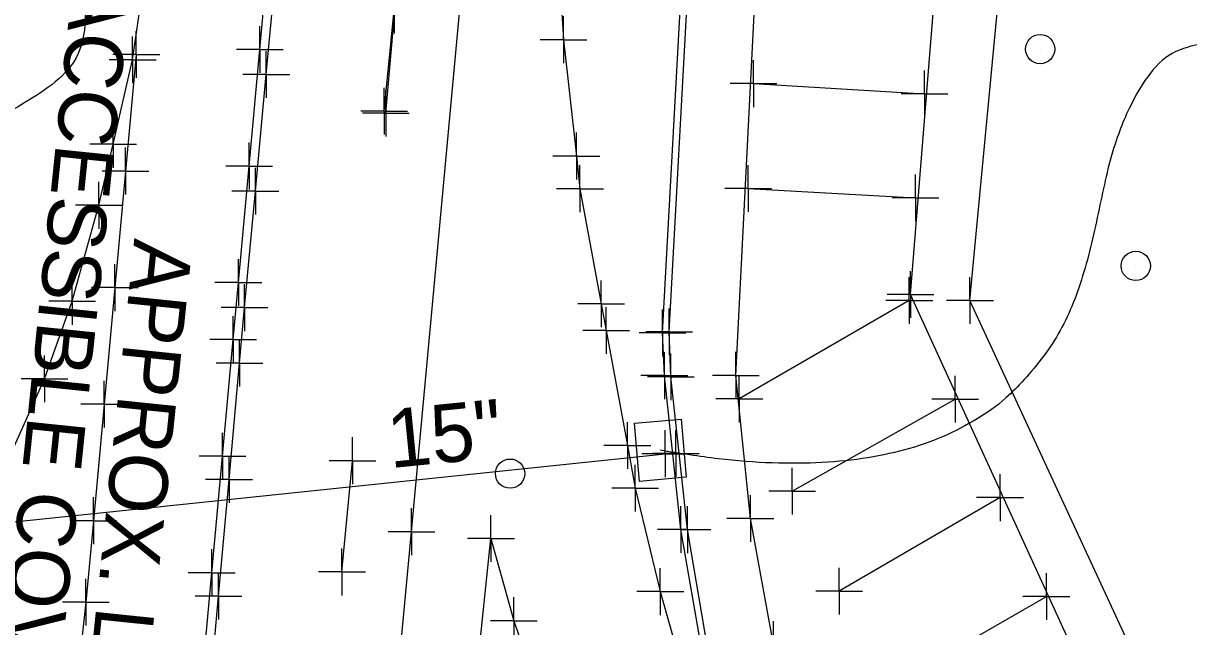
# Model space of a CAD drawing. Extents: x 0 to 1944463, y 0 to 420651.
# Drawn here: x 1942710.7 to 1942810.2, y 417949.3 to 418000.9 of the extents above; entities that cross this region are included whole.
import ezdxf

# ---------------------------------------------------------------- set-up
doc = ezdxf.new("R2010")
doc.units = 0
for name, color, linetype in [('SUR - DRG - Storm Sewer', 7, 'Continuous'), ('SUR - DRG - Storm Sewer - Points - Locators', 7, 'Continuous'), ('SUR - DRG - Storm Sewer Text', 7, 'Continuous'), ('SUR - DTM - Breaklines', 7, 'Continuous'), ('SUR - DTM - Breaklines - Points - Locators', 7, 'Continuous'), ('SUR - DTM - Spot Points - Locators', 7, 'Continuous'), ('SUR - NON-TRAN - Features', 7, 'Continuous'), ('SUR - NON-TRAN - Features - Points - Locators', 7, 'Continuous'), ('SUR - TR-CTRL - Pavement Marking', 7, 'Continuous'), ('SUR - TR-CTRL - Pavement Marking - Points - Locators', 7, 'Continuous'), ('SUR - TRAN - Features', 7, 'Continuous'), ('SUR - TRAN - Features - Points - Locators', 7, 'Continuous'), ('SUR - UTL - Water', 7, 'Continuous'), ('SUR - UTL - Water - Points - Locators', 7, 'Continuous')]:
    doc.layers.add(name, color=color, linetype=linetype)

msp = doc.modelspace()

# ---------------------------------------------------------------- linework, layer by layer
at = {"layer": 'SUR - DRG - Storm Sewer'}
msp.add_line((1942765.097, 417964.385), (1942765.097, 417964.385), dxfattribs=at)
for points in [[(1942762.888, 417966.702), (1942766.873, 417967.049), (1942767.307, 417962.068), (1942763.322, 417961.721), (1942762.888, 417966.702)], [(1942707.15, 417957.98), (1942765.52, 417964.09)]]:
    msp.add_lwpolyline(points, dxfattribs=at)
at = {"layer": 'SUR - DRG - Storm Sewer - Points - Locators'}
for p, q in [((1942765.52, 417964.09), (1942765.52, 417966.09)), ((1942766.417, 417964.104), (1942766.417, 417966.104)), ((1942765.52, 417964.09), (1942763.52, 417964.09)), ((1942766.417, 417964.104), (1942764.417, 417964.104)), ((1942765.52, 417964.09), (1942767.52, 417964.09)), ((1942765.52, 417964.09), (1942765.52, 417962.09)), ((1942766.417, 417964.104), (1942768.417, 417964.104)), ((1942766.417, 417964.104), (1942766.417, 417962.104))]:
    msp.add_line(p, q, dxfattribs=at)
at = {"layer": 'SUR - DRG - Storm Sewer Text'}
for points in [[(1942664.95, 418075.17), (1942728.303, 418005.164), (1942697.567, 417985.723), (1942697.567, 417985.723)], [(1942821.225, 417993.028), (1942806.829, 418008.756), (1942797.72, 417958.484), (1942765.097, 417964.385)]]:
    msp.add_open_spline(points, degree=2, dxfattribs=at)
at = {"layer": 'SUR - DTM - Breaklines'}
for points in [[(1942741.652, 417993.179), (1942743.865, 418018.513)], [(1942845.653, 417851.435), (1942844.565, 417850.194), (1942842.765, 417849.553), (1942840.798, 417849.919), (1942830.793, 417855.545), (1942821.429, 417862.859), (1942815.227, 417868.426), (1942812.749, 417870.855), (1942801.064, 417883.457), (1942793.306, 417893.178), (1942791.482, 417895.793), (1942786.152, 417904.647), (1942777.316, 417922.399), (1942769.183, 417947.203), (1942767.419, 417957.597), (1942765.99, 417970.655), (1942765.855, 417974.495), (1942767.539, 418005.277), (1942768.104, 418011.353)]]:
    msp.add_lwpolyline(points, dxfattribs=at)
at = {"layer": 'SUR - DTM - Breaklines - Points - Locators'}
for p, q in [((1942741.652, 417993.179), (1942741.652, 417995.179)), ((1942741.652, 417993.179), (1942739.652, 417993.179)), ((1942741.652, 417993.179), (1942743.652, 417993.179)), ((1942741.652, 417993.179), (1942741.652, 417991.179)), ((1942765.855, 417974.495), (1942765.855, 417976.495)), ((1942765.855, 417974.495), (1942763.855, 417974.495)), ((1942765.855, 417974.495), (1942767.855, 417974.495)), ((1942765.855, 417974.495), (1942765.855, 417972.495)), ((1942765.99, 417970.655), (1942765.99, 417972.655)), ((1942765.99, 417970.655), (1942763.99, 417970.655)), ((1942765.99, 417970.655), (1942767.99, 417970.655)), ((1942765.99, 417970.655), (1942765.99, 417968.655)), ((1942767.419, 417957.597), (1942767.419, 417959.597)), ((1942767.419, 417957.597), (1942765.419, 417957.597)), ((1942767.419, 417957.597), (1942769.419, 417957.597)), ((1942767.419, 417957.597), (1942767.419, 417955.597))]:
    msp.add_line(p, q, dxfattribs=at)
at = {"layer": 'SUR - DTM - Spot Points - Locators'}
for p, q in [((1942797.557, 417998.649), (1942797.557, 417998.649)), ((1942805.726, 417980.126), (1942805.726, 417980.126)), ((1942752.274, 417962.372), (1942752.274, 417962.372))]:
    msp.add_line(p, q, dxfattribs=at)
for centre in [(1942797.546, 417998.659), (1942805.715, 417980.136), (1942752.264, 417962.382)]:
    msp.add_circle(centre, 1.25, dxfattribs=at)
at = {"layer": 'SUR - NON-TRAN - Features'}
for points in [[(1942897.924, 417891.939), (1942849.099, 417892.435), (1942840.147, 417898.517), (1942826.257, 417915.055), (1942801.688, 417944.456), (1942786.467, 417977.693), (1942788.626, 418004.588)], [(1942897.611, 417896.263), (1942849.198, 417896.388), (1942849.198, 417899.007), (1942841.883, 417900.039), (1942844.299, 417902.133), (1942830.345, 417918.22), (1942805.44, 417947.153), (1942791.549, 417977.18), (1942794.141, 418004.506)]]:
    msp.add_lwpolyline(points, dxfattribs=at)
at = {"layer": 'SUR - NON-TRAN - Features - Points - Locators'}
for p, q in [((1942786.467, 417977.693), (1942786.467, 417979.693)), ((1942791.549, 417977.18), (1942791.549, 417979.18)), ((1942786.467, 417977.693), (1942784.467, 417977.693)), ((1942786.467, 417977.693), (1942788.467, 417977.693)), ((1942786.467, 417977.693), (1942786.467, 417975.693)), ((1942791.549, 417977.18), (1942789.549, 417977.18)), ((1942791.549, 417977.18), (1942793.549, 417977.18)), ((1942791.549, 417977.18), (1942791.549, 417975.18))]:
    msp.add_line(p, q, dxfattribs=at)
at = {"layer": 'SUR - TR-CTRL - Pavement Marking'}
for points in [[(1942722.67, 417909.219), (1942723.585, 417919.177), (1942724.5, 417929.135), (1942725.415, 417939.093), (1942725.863, 417943.963), (1942726.778, 417953.921), (1942727.693, 417963.88), (1942728.608, 417973.838), (1942729.056, 417978.708), (1942729.971, 417988.666), (1942730.886, 417998.624), (1942731.801, 418008.582), (1942732.63, 418017.598), (1942733.545, 418027.556), (1942734.264, 418035.38)], [(1942723.328, 417909.191), (1942724.28, 417919.146), (1942725.232, 417929.1), (1942726.184, 417939.055), (1942726.462, 417941.958), (1942727.358, 417951.918), (1942728.254, 417961.877), (1942729.151, 417971.837), (1942729.577, 417976.571), (1942730.507, 417986.527), (1942731.438, 417996.484), (1942732.369, 418006.44), (1942733.3, 418016.397), (1942734.23, 418026.354), (1942735.065, 418035.287)], [(1942756.253, 418008.604), (1942756.832, 417999.459), (1942757.925, 417989.519), (1942758.231, 417986.732), (1942760.046, 417976.898), (1942760.467, 417974.617), (1942762.281, 417964.783), (1942762.952, 417961.148), (1942765.097, 417952.301), (1942767.192, 417944.847), (1942770.176, 417935.303), (1942770.256, 417935.048), (1942772.517, 417928.408), (1942775.859, 417919.929), (1942780.296, 417910.968), (1942781.583, 417908.367), (1942786.685, 417899.767), (1942788.971, 417895.911), (1942794.975, 417887.914), (1942796.42, 417885.987), (1942802.968, 417878.429), (1942805.803, 417875.157), (1942813, 417868.214)], [(1942665.913, 417922.363), (1942670.164, 417923.909), (1942674.114, 417925.872), (1942679.318, 417928.871), (1942684.604, 417932.279), (1942689.382, 417936.13), (1942694.525, 417941.14), (1942697.766, 417944.888), (1942701.955, 417950.442), (1942705.156, 417955.418), (1942708.434, 417961.464), (1942712.494, 417970.489), (1942714.857, 417977.11), (1942717.146, 417985.311), (1942718.352, 417990.527), (1942720.019, 417997.736), (1942720.824, 418003.396), (1942721.189, 418007.698)], [(1942741.507, 417993.357), (1942742.356, 418001.981)], [(1942720.337, 417998.196), (1942719.42, 417988.238), (1942718.503, 417978.28), (1942717.586, 417968.322), (1942716.668, 417958.364), (1942716.027, 417951.404), (1942714.949, 417941.463), (1942713.87, 417931.521), (1942712.791, 417921.579), (1942711.713, 417911.638), (1942710.701, 417902.312), (1942701.559, 417906.365), (1942692.417, 417910.417), (1942683.275, 417914.47), (1942674.133, 417918.522), (1942665.998, 417922.128)], [(1942773.064, 417995.706), (1942787.66, 417994.84)], [(1942772.598, 417986.741), (1942786.9, 417985.947)], [(1942786.363, 417977.178), (1942771.843, 417968.765)], [(1942776.358, 417960.88), (1942790.287, 417968.752)], [(1942737.902, 417953.984), (1942738.804, 417963.489)], [(1942794.117, 417960.331), (1942780.382, 417952.347)], [(1942749.634, 417947.206), (1942750.63, 417956.84), (1942752.579, 417949.819), (1942754.255, 417944.892)], [(1942784.384, 417944.002), (1942798.076, 417951.88)]]:
    msp.add_lwpolyline(points, dxfattribs=at)
at = {"layer": 'SUR - TR-CTRL - Pavement Marking - Points - Locators'}
for p, q in [((1942742.356, 418001.981), (1942742.356, 417999.981)), ((1942756.832, 417999.459), (1942756.832, 418001.459)), ((1942730.886, 417998.624), (1942730.886, 418000.624)), ((1942720.019, 417997.736), (1942720.019, 417999.736)), ((1942720.337, 417998.196), (1942720.337, 418000.196)), ((1942756.832, 417999.459), (1942754.832, 417999.459)), ((1942756.832, 417999.459), (1942758.832, 417999.459)), ((1942756.832, 417999.459), (1942756.832, 417997.459)), ((1942730.886, 417998.624), (1942728.886, 417998.624)), ((1942730.886, 417998.624), (1942732.886, 417998.624)), ((1942730.886, 417998.624), (1942730.886, 417996.624)), ((1942731.438, 417996.484), (1942731.438, 417998.484)), ((1942720.019, 417997.736), (1942718.019, 417997.736)), ((1942720.337, 417998.196), (1942718.337, 417998.196)), ((1942720.019, 417997.736), (1942722.019, 417997.736)), ((1942720.019, 417997.736), (1942720.019, 417995.736)), ((1942720.337, 417998.196), (1942722.337, 417998.196)), ((1942720.337, 417998.196), (1942720.337, 417996.196)), ((1942773.064, 417995.706), (1942773.064, 417997.706)), ((1942731.438, 417996.484), (1942729.438, 417996.484)), ((1942731.438, 417996.484), (1942733.438, 417996.484)), ((1942731.438, 417996.484), (1942731.438, 417994.484)), ((1942787.66, 417994.84), (1942787.66, 417996.84)), ((1942741.507, 417993.357), (1942741.507, 417995.357)), ((1942773.064, 417995.706), (1942771.064, 417995.706)), ((1942773.064, 417995.706), (1942775.064, 417995.706)), ((1942773.064, 417995.706), (1942773.064, 417993.706)), ((1942787.66, 417994.84), (1942785.66, 417994.84)), ((1942787.66, 417994.84), (1942789.66, 417994.84)), ((1942787.66, 417994.84), (1942787.66, 417992.84)), ((1942741.507, 417993.357), (1942739.507, 417993.357)), ((1942741.507, 417993.357), (1942743.507, 417993.357)), ((1942741.507, 417993.357), (1942741.507, 417991.357)), ((1942718.352, 417990.527), (1942718.352, 417992.527)), ((1942757.925, 417989.519), (1942757.925, 417991.519)), ((1942718.352, 417990.527), (1942716.352, 417990.527)), ((1942718.352, 417990.527), (1942720.352, 417990.527)), ((1942718.352, 417990.527), (1942718.352, 417988.527)), ((1942729.971, 417988.666), (1942729.971, 417990.666)), ((1942719.42, 417988.238), (1942719.42, 417990.238)), ((1942757.925, 417989.519), (1942755.925, 417989.519)), ((1942757.925, 417989.519), (1942759.925, 417989.519)), ((1942757.925, 417989.519), (1942757.925, 417987.519)), ((1942729.971, 417988.666), (1942727.971, 417988.666)), ((1942729.971, 417988.666), (1942731.971, 417988.666)), ((1942729.971, 417988.666), (1942729.971, 417986.666)), ((1942730.507, 417986.527), (1942730.507, 417988.527)), ((1942758.231, 417986.732), (1942758.231, 417988.732)), ((1942772.598, 417986.741), (1942772.598, 417988.741)), ((1942719.42, 417988.238), (1942717.42, 417988.238)), ((1942719.42, 417988.238), (1942721.42, 417988.238)), ((1942719.42, 417988.238), (1942719.42, 417986.238)), ((1942786.9, 417985.947), (1942786.9, 417987.947)), ((1942717.146, 417985.311), (1942717.146, 417987.311)), ((1942730.507, 417986.527), (1942728.507, 417986.527)), ((1942730.507, 417986.527), (1942732.507, 417986.527)), ((1942730.507, 417986.527), (1942730.507, 417984.527)), ((1942758.231, 417986.732), (1942756.231, 417986.732)), ((1942758.231, 417986.732), (1942760.231, 417986.732)), ((1942758.231, 417986.732), (1942758.231, 417984.732)), ((1942772.598, 417986.741), (1942770.598, 417986.741)), ((1942772.598, 417986.741), (1942774.598, 417986.741)), ((1942772.598, 417986.741), (1942772.598, 417984.741)), ((1942786.9, 417985.947), (1942784.9, 417985.947)), ((1942786.9, 417985.947), (1942788.9, 417985.947)), ((1942786.9, 417985.947), (1942786.9, 417983.947)), ((1942717.146, 417985.311), (1942715.146, 417985.311)), ((1942717.146, 417985.311), (1942719.146, 417985.311)), ((1942717.146, 417985.311), (1942717.146, 417983.311)), ((1942729.056, 417978.708), (1942729.056, 417980.708)), ((1942718.503, 417978.28), (1942718.503, 417980.28)), ((1942714.857, 417977.11), (1942714.857, 417979.11)), ((1942729.056, 417978.708), (1942727.056, 417978.708)), ((1942729.056, 417978.708), (1942731.056, 417978.708)), ((1942729.056, 417978.708), (1942729.056, 417976.708)), ((1942729.577, 417976.571), (1942729.577, 417978.571)), ((1942760.046, 417976.898), (1942760.046, 417978.898)), ((1942786.363, 417977.178), (1942786.363, 417979.178)), ((1942718.503, 417978.28), (1942716.503, 417978.28)), ((1942718.503, 417978.28), (1942720.503, 417978.28)), ((1942718.503, 417978.28), (1942718.503, 417976.28)), ((1942714.857, 417977.11), (1942712.857, 417977.11)), ((1942714.857, 417977.11), (1942716.857, 417977.11)), ((1942714.857, 417977.11), (1942714.857, 417975.11)), ((1942729.577, 417976.571), (1942727.577, 417976.571)), ((1942729.577, 417976.571), (1942731.577, 417976.571)), ((1942729.577, 417976.571), (1942729.577, 417974.571)), ((1942760.046, 417976.898), (1942758.046, 417976.898)), ((1942760.046, 417976.898), (1942762.046, 417976.898)), ((1942760.046, 417976.898), (1942760.046, 417974.898)), ((1942760.467, 417974.617), (1942760.467, 417976.617)), ((1942786.363, 417977.178), (1942784.363, 417977.178)), ((1942786.363, 417977.178), (1942788.363, 417977.178)), ((1942786.363, 417977.178), (1942786.363, 417975.178)), ((1942728.608, 417973.838), (1942728.608, 417975.838)), ((1942760.467, 417974.617), (1942758.467, 417974.617)), ((1942760.467, 417974.617), (1942762.467, 417974.617)), ((1942760.467, 417974.617), (1942760.467, 417972.617)), ((1942728.608, 417973.838), (1942726.608, 417973.838)), ((1942728.608, 417973.838), (1942730.608, 417973.838)), ((1942728.608, 417973.838), (1942728.608, 417971.838)), ((1942729.151, 417971.837), (1942729.151, 417973.837)), ((1942712.494, 417970.489), (1942712.494, 417972.489)), ((1942729.151, 417971.837), (1942727.151, 417971.837)), ((1942729.151, 417971.837), (1942731.151, 417971.837)), ((1942729.151, 417971.837), (1942729.151, 417969.837)), ((1942712.494, 417970.489), (1942710.494, 417970.489)), ((1942712.494, 417970.489), (1942714.494, 417970.489)), ((1942712.494, 417970.489), (1942712.494, 417968.489)), ((1942771.843, 417968.765), (1942771.843, 417970.765)), ((1942790.287, 417968.752), (1942790.287, 417970.752)), ((1942717.586, 417968.322), (1942717.586, 417970.322)), ((1942771.843, 417968.765), (1942769.843, 417968.765)), ((1942771.843, 417968.765), (1942773.843, 417968.765)), ((1942771.843, 417968.765), (1942771.843, 417966.765)), ((1942790.287, 417968.752), (1942788.287, 417968.752)), ((1942790.287, 417968.752), (1942792.287, 417968.752)), ((1942790.287, 417968.752), (1942790.287, 417966.752)), ((1942717.586, 417968.322), (1942715.586, 417968.322)), ((1942717.586, 417968.322), (1942719.586, 417968.322)), ((1942717.586, 417968.322), (1942717.586, 417966.322)), ((1942762.281, 417964.783), (1942762.281, 417966.783)), ((1942727.693, 417963.88), (1942727.693, 417965.88)), ((1942738.804, 417963.489), (1942738.804, 417965.489)), ((1942762.281, 417964.783), (1942760.281, 417964.783)), ((1942762.281, 417964.783), (1942764.281, 417964.783)), ((1942762.281, 417964.783), (1942762.281, 417962.783)), ((1942727.693, 417963.88), (1942725.693, 417963.88)), ((1942727.693, 417963.88), (1942729.693, 417963.88)), ((1942727.693, 417963.88), (1942727.693, 417961.88)), ((1942728.254, 417961.877), (1942728.254, 417963.877)), ((1942738.804, 417963.489), (1942736.804, 417963.489)), ((1942738.804, 417963.489), (1942740.804, 417963.489)), ((1942738.804, 417963.489), (1942738.804, 417961.489)), ((1942762.952, 417961.148), (1942762.952, 417963.148)), ((1942776.358, 417960.88), (1942776.358, 417962.88)), ((1942728.254, 417961.877), (1942726.254, 417961.877)), ((1942728.254, 417961.877), (1942730.254, 417961.877)), ((1942728.254, 417961.877), (1942728.254, 417959.877)), ((1942794.117, 417960.331), (1942794.117, 417962.331)), ((1942762.952, 417961.148), (1942760.952, 417961.148)), ((1942762.952, 417961.148), (1942764.952, 417961.148)), ((1942762.952, 417961.148), (1942762.952, 417959.148)), ((1942776.358, 417960.88), (1942774.358, 417960.88)), ((1942776.358, 417960.88), (1942778.358, 417960.88)), ((1942776.358, 417960.88), (1942776.358, 417958.88)), ((1942716.668, 417958.364), (1942716.668, 417960.364)), ((1942794.117, 417960.331), (1942792.117, 417960.331)), ((1942794.117, 417960.331), (1942796.117, 417960.331)), ((1942794.117, 417960.331), (1942794.117, 417958.331)), ((1942750.63, 417956.84), (1942750.63, 417958.84)), ((1942716.668, 417958.364), (1942714.668, 417958.364)), ((1942716.668, 417958.364), (1942718.668, 417958.364)), ((1942716.668, 417958.364), (1942716.668, 417956.364)), ((1942750.63, 417956.84), (1942748.63, 417956.84)), ((1942750.63, 417956.84), (1942752.63, 417956.84)), ((1942750.63, 417956.84), (1942750.63, 417954.84)), ((1942726.778, 417953.921), (1942726.778, 417955.921)), ((1942737.902, 417953.984), (1942737.902, 417955.984)), ((1942726.778, 417953.921), (1942724.778, 417953.921)), ((1942726.778, 417953.921), (1942728.778, 417953.921)), ((1942726.778, 417953.921), (1942726.778, 417951.921)), ((1942727.358, 417951.918), (1942727.358, 417953.918)), ((1942737.902, 417953.984), (1942735.902, 417953.984)), ((1942737.902, 417953.984), (1942739.902, 417953.984)), ((1942737.902, 417953.984), (1942737.902, 417951.984)), ((1942765.097, 417952.301), (1942765.097, 417954.301)), ((1942780.382, 417952.347), (1942780.382, 417954.347)), ((1942798.076, 417951.88), (1942798.076, 417953.88)), ((1942716.027, 417951.404), (1942716.027, 417953.404)), ((1942727.358, 417951.918), (1942725.358, 417951.918)), ((1942727.358, 417951.918), (1942729.358, 417951.918)), ((1942727.358, 417951.918), (1942727.358, 417949.918)), ((1942752.579, 417949.819), (1942752.579, 417951.819)), ((1942765.097, 417952.301), (1942763.097, 417952.301)), ((1942765.097, 417952.301), (1942767.097, 417952.301)), ((1942765.097, 417952.301), (1942765.097, 417950.301)), ((1942780.382, 417952.347), (1942778.382, 417952.347)), ((1942780.382, 417952.347), (1942782.382, 417952.347)), ((1942780.382, 417952.347), (1942780.382, 417950.347)), ((1942798.076, 417951.88), (1942796.076, 417951.88)), ((1942798.076, 417951.88), (1942800.076, 417951.88)), ((1942798.076, 417951.88), (1942798.076, 417949.88)), ((1942716.027, 417951.404), (1942714.027, 417951.404)), ((1942716.027, 417951.404), (1942718.027, 417951.404)), ((1942716.027, 417951.404), (1942716.027, 417949.404)), ((1942752.579, 417949.819), (1942750.579, 417949.819)), ((1942752.579, 417949.819), (1942754.579, 417949.819)), ((1942752.579, 417949.819), (1942752.579, 417947.819))]:
    msp.add_line(p, q, dxfattribs=at)
at = {"layer": 'SUR - TRAN - Features'}
for points in [[(1942846.028, 417851.164), (1942844.827, 417849.664), (1942842.876, 417848.99), (1942840.571, 417849.513), (1942830.462, 417855.144), (1942821.094, 417862.458), (1942814.609, 417868.3), (1942812.416, 417870.575), (1942800.802, 417883.21), (1942792.78, 417893.105), (1942791.056, 417895.511), (1942785.649, 417904.372), (1942776.765, 417922.192), (1942768.712, 417946.981), (1942766.861, 417957.603), (1942765.443, 417970.756), (1942765.289, 417974.421), (1942766.953, 418005.16), (1942767.653, 418011.44)], [(1943114.834, 417624.896), (1943103.453, 417639.126), (1943095.3, 417651.485), (1943083.428, 417672.654), (1943076.721, 417682.249), (1943055.252, 417704.387), (1943020.966, 417735.536), (1942996.784, 417756.051), (1942978.451, 417770.697), (1942923.479, 417810.417), (1942907.463, 417821.141), (1942884.283, 417835.758), (1942865.83, 417846.651), (1942848.31, 417856.509), (1942835.5, 417863.859), (1942826.295, 417870.821), (1942818.403, 417877.862), (1942796.294, 417899.443), (1942790.861, 417907.343), (1942782.321, 417924.544), (1942774.775, 417947.78), (1942772.79, 417958.555), (1942771.547, 417970.782), (1942773.585, 418011.209)]]:
    msp.add_lwpolyline(points, dxfattribs=at)
at = {"layer": 'SUR - TRAN - Features - Points - Locators'}
for p, q in [((1942765.289, 417974.421), (1942765.289, 417976.421)), ((1942765.289, 417974.421), (1942763.289, 417974.421)), ((1942765.289, 417974.421), (1942767.289, 417974.421)), ((1942765.289, 417974.421), (1942765.289, 417972.421)), ((1942765.443, 417970.756), (1942765.443, 417972.756)), ((1942771.547, 417970.782), (1942771.547, 417972.782)), ((1942765.443, 417970.756), (1942763.443, 417970.756)), ((1942765.443, 417970.756), (1942767.443, 417970.756)), ((1942765.443, 417970.756), (1942765.443, 417968.756)), ((1942771.547, 417970.782), (1942769.547, 417970.782)), ((1942771.547, 417970.782), (1942773.547, 417970.782)), ((1942771.547, 417970.782), (1942771.547, 417968.782)), ((1942772.79, 417958.555), (1942772.79, 417960.555)), ((1942766.861, 417957.603), (1942766.861, 417959.603)), ((1942772.79, 417958.555), (1942770.79, 417958.555)), ((1942772.79, 417958.555), (1942774.79, 417958.555)), ((1942772.79, 417958.555), (1942772.79, 417956.555)), ((1942766.861, 417957.603), (1942764.861, 417957.603)), ((1942766.861, 417957.603), (1942768.861, 417957.603)), ((1942766.861, 417957.603), (1942766.861, 417955.603)), ((1942774.775, 417947.78), (1942774.775, 417949.78))]:
    msp.add_line(p, q, dxfattribs=at)
at = {"layer": 'SUR - UTL - Water'}
msp.add_lwpolyline([(1942721.71, 417720.78), (1942729.22, 417801.1), (1942737.09, 417885.44), (1942743.84, 417957.42), (1942750.2, 418026.1), (1942756.89, 418096.95)], dxfattribs=at)
at = {"layer": 'SUR - UTL - Water - Points - Locators'}
for q in [(1942743.84, 417959.42), (1942741.84, 417957.42), (1942745.84, 417957.42), (1942743.84, 417955.42)]:
    msp.add_line((1942743.84, 417957.42), q, dxfattribs=at)

# ---------------------------------------------------------------- texts
at = {"layer": 'SUR - DRG - Storm Sewer Text'}
for s, height, rotation, p in [('INACCESSIBLE COVERED JUNCTION', 4.99999, 264.11419, (1942715.602, 418011.359)), ('APPROX. LOCATION', 4.99999, 264.11419, (1942720.169, 417982.528)), ('15"', 5, 5.64483, (1942742.03, 417962.85))]:
    msp.add_text(s, height=height, rotation=rotation, dxfattribs=at).set_placement(p)

doc.saveas('drawing.dxf')
